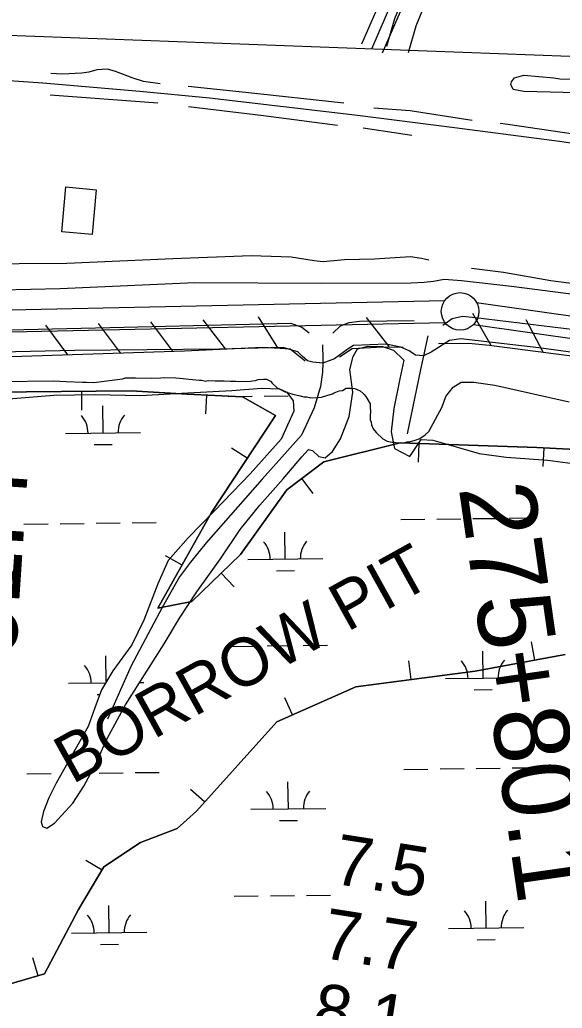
# Model space of a CAD drawing. Extents: x 3704301 to 3742427, y 506229 to 532009.
# Drawn here: x 3722223 to 3722946, y 521564 to 522880 of the extents above; entities that cross this region are included whole.
import ezdxf

# ---------------------------------------------------------------- set-up
doc = ezdxf.new("R2010")
doc.units = 0
for name, color, linetype in [('V-BLDG-OTLN', 7, 'Continuous'), ('V-BORW-IDEN', 7, 'Continuous'), ('V-BORW-LINE', 7, 'Continuous'), ('V-FLOD-BASE', 7, 'Continuous'), ('V-LEVE-TOET', 7, 'Continuous'), ('V-RAIL-TRAK', 7, 'Continuous'), ('V-RIVR-RANG', 7, 'Continuous'), ('V-ROAD-CNTR', 7, 'Continuous'), ('V-RRAP-FSHR', 7, 'Continuous'), ('V-SITE-VEGE', 7, 'Continuous'), ('V-SURV-IDEN', 7, 'Continuous'), ('V-SURV-LINE', 7, 'Continuous'), ('V-TOPO-SHOR', 7, 'Continuous'), ('V-WETL-SWMP', 7, 'Continuous')]:
    doc.layers.add(name, color=color, linetype=linetype)

msp = doc.modelspace()

# ---------------------------------------------------------------- linework, layer by layer
at = {"layer": 'V-BLDG-OTLN'}
msp.add_lwpolyline([(3722325, 522653.6), (3722319.5, 522593.8), (3722279.1, 522597.6), (3722284.6, 522657.4)], close=True, dxfattribs=at)
at = {"layer": 'V-BORW-LINE'}
for p, q in [((3722305.4, 522385.2), (3722305.6, 522360.2)), ((3722471.9, 522380.3), (3722470.6, 522355.3)), ((3722754.4, 522315.9), (3722753.6, 522290.9)), ((3722526.1, 522296), (3722505.3, 522309.7)), ((3722920.9, 522310), (3722919.5, 522285.1)), ((3722598.5, 522269), (3722613.6, 522249.1)), ((3722439.3, 522153.9), (3722417.5, 522166.2)), ((3722491.4, 522142.9), (3722508.7, 522124.9)), ((3722909.1, 522027.2), (3722904.7, 522051.8)), ((3722744.6, 522001.6), (3722741.3, 522026.4)), ((3722586.6, 521954.4), (3722576.4, 521977.2)), ((3722469.3, 521838.5), (3722450.8, 521855.2)), ((3722332.8, 521747.7), (3722311.3, 521760.5)), ((3722247.9, 521607.2), (3722240.9, 521631.1))]:
    msp.add_line(p, q, dxfattribs=at)
for points in [[(3722185.3, 522384.3), (3722371.6, 522385.8), (3722446, 522381.6), (3722520, 522377.8), (3722563.7, 522352.9), (3722478.4, 522223.7), (3722406.9, 522096.3), (3722452.5, 522105.3), (3722517.2, 522167.8), (3722578.8, 522254), (3722628.1, 522291.5), (3722729.6, 522316.7), (3722911.9, 522310.5), (3723006.3, 522305.4)], [(3723006.3, 522305.4), (3722911.9, 522310.5), (3722729.6, 522316.7), (3722628.1, 522291.5), (3722578.8, 522254), (3722517.2, 522167.8), (3722452.5, 522105.3), (3722406.9, 522096.3), (3722478.4, 522223.7), (3722563.7, 522352.9), (3722520, 522377.8), (3722446, 522381.6), (3722371.6, 522385.8), (3722185.3, 522384.3)], [(3722949.4, 522034.6), (3722829.7, 522012.8), (3722670.8, 521991.9), (3722565.7, 521945.1), (3722458.4, 521826.4), (3722432.9, 521803), (3722384, 521784.4), (3722335.4, 521752.1), (3722301.7, 521695.2), (3722256.1, 521609.6), (3722168, 521583.7)], [(3722168, 521583.7), (3722256.1, 521609.6), (3722301.7, 521695.2), (3722335.4, 521752.1), (3722384, 521784.4), (3722432.9, 521803), (3722458.4, 521826.4), (3722565.7, 521945.1), (3722670.8, 521991.9), (3722829.7, 522012.8), (3722949.4, 522034.6)]]:
    msp.add_lwpolyline(points, dxfattribs=at)
at = {"layer": 'V-FLOD-BASE'}
for points in [[(3722786.7, 522473.5), (3722799.1, 522482), (3722812.8, 522485.2), (3722830.1, 522483.6), (3722976.3, 522465.8), (3723145.3, 522442.8), (3723239, 522432.1), (3723316.1, 522422.9), (3723335.7, 522423.1), (3723381, 522423.1), (3723399, 522419.8), (3723557.3, 522391.9), (3723647.5, 522378.1), (3723716.2, 522362.9), (3723802.9, 522343.1), (3723869.8, 522330.2), (3723911, 522325.4)], [(3721569.8, 522446.5), (3721660.9, 522452.4), (3721693.6, 522455.2), (3721754.3, 522466.7), (3721862.8, 522466.8), (3722039.8, 522465.9), (3722110.8, 522466.9), (3722209.7, 522467), (3722343.2, 522470.4), (3722529.1, 522474.5), (3722584, 522475.8), (3722598.9, 522470.6), (3722608.6, 522463)], [(3722640.2, 522462.8), (3722650.2, 522472.4), (3722662, 522476.8), (3722675.7, 522478.7), (3722748.5, 522479.6)]]:
    msp.add_lwpolyline(points, dxfattribs=at)
at = {"layer": 'V-LEVE-TOET'}
for points in [[(3721395.7, 522496.9), (3721436.8, 522494.4), (3721545.9, 522496.4), (3721690.6, 522509.5), (3721816.3, 522517.6), (3721984.4, 522515.5), (3722118.5, 522518.4), (3722277, 522522.1), (3722456.3, 522530.3), (3722624.4, 522529.4), (3722744.3, 522529.7), (3722761.5, 522530.5), (3722774, 522531.9), (3722788.5, 522534.4), (3722811.2, 522532.9), (3722878, 522525.3), (3723063.7, 522501.4)], [(3723067.1, 522422.4), (3722914.2, 522443.1), (3722810.3, 522455), (3722795.5, 522453), (3722771.2, 522437.2), (3722760.8, 522432.4), (3722750, 522433.4), (3722741.6, 522439.3), (3722730.8, 522443.9), (3722711.1, 522447.8), (3722667.6, 522446.1), (3722660.5, 522441.9), (3722642.2, 522428.5), (3722626.6, 522422.9), (3722613.5, 522424), (3722606.3, 522425.7), (3722599.1, 522432.1), (3722593.7, 522438), (3722587.1, 522439.7), (3722573.9, 522443.7), (3722489.3, 522441.5), (3722296.8, 522439.7), (3722059.6, 522434.4)]]:
    msp.add_lwpolyline(points, dxfattribs=at)
at = {"layer": 'V-RAIL-TRAK'}
msp.add_lwpolyline([(3720829.8, 522830.4), (3720904, 522830.9), (3721006.1, 522834.2), (3721124.6, 522836.4), (3721225.1, 522837.7), (3721360.9, 522837.8), (3721469.1, 522835.5), (3721557.1, 522834.2), (3721677.2, 522830.6), (3721788.8, 522826.1), (3721926.8, 522818.2), (3722086.7, 522807.6), (3722254.1, 522796), (3722383, 522785), (3722475.8, 522776), (3722672.8, 522752.9), (3722802.2, 522736.4), (3722941.8, 522718.2), (3723101.1, 522694.6)], dxfattribs=at)
at = {"layer": 'V-ROAD-CNTR'}
for points in [[(3723971.5, 525519.3), (3723962, 525471.2), (3723822.4, 525182.7), (3723686.5, 524888.3), (3723521.7, 524521.3), (3723386.2, 524227.5), (3723261.6, 523964), (3723113.4, 523639.2), (3723005.4, 523415.6), (3722910.9, 523298.4), (3722780.6, 523024.3), (3722722.1, 522881.3), (3722711.5, 522844.2)], [(3724001, 525513.5), (3723990.7, 525461.6), (3723849.5, 525169.9), (3723713.8, 524875.9), (3723549, 524508.9), (3723413.4, 524214.8), (3723288.8, 523951.4), (3723140.5, 523626.5), (3723030.9, 523399.4), (3722936.4, 523282.3), (3722808, 523012.2), (3722750.5, 522871.5), (3722740.3, 522836)], [(3722933.8, 525241.6), (3723020, 525199.7), (3723032, 525187.6), (3723048, 525168.2), (3723112.4, 525113.9), (3723190.8, 525071.3), (3723236.6, 525050.9), (3723295.6, 525021.1), (3723573.6, 524896.1), (3723588.5, 524887.2), (3723600.4, 524868.4), (3723604.3, 524852.3), (3723604.7, 524830.3), (3723604.4, 524815.7), (3723285.8, 524118.5), (3723162.2, 523854.5), (3722924.8, 523350.3), (3722886.7, 523228.7), (3722767, 522992.3), (3722734, 522900.8), (3722705.7, 522835.4)], [(3722691.9, 522841.4), (3722720.1, 522906.3), (3722753.2, 522998.3), (3722872.8, 523234.4), (3722910.8, 523355.8), (3723148.6, 523860.9), (3723272.2, 524124.8), (3723589.5, 524819.1), (3723589.7, 524830.3), (3723589.3, 524850.3), (3723586.4, 524862.5), (3723577.8, 524876.1), (3723566.6, 524882.8), (3723289.1, 525007.5), (3723230.2, 525037.3), (3723184.2, 525057.8), (3723103.9, 525101.5), (3723037.3, 525157.6), (3723020.9, 525177.5), (3723011.1, 525187.4), (3722922.2, 525230.6)], [(3722943.9, 525203.3), (3723002.3, 525175), (3723009.8, 525167.5), (3723026.6, 525147), (3723095.4, 525089), (3723177.5, 525044.3), (3723223.8, 525023.7), (3723282.6, 524994), (3723559.7, 524869.5), (3723567, 524865.1), (3723572.4, 524856.6), (3723574.3, 524848.4), (3723574.7, 524830.3), (3723574.6, 524822.5), (3723258.5, 524131.1), (3723135, 523867.3), (3722896.8, 523361.2), (3722858.9, 523240), (3722739.4, 523004.2), (3722706.1, 522911.9), (3722678.2, 522847.3)], [(3721263.1, 522895.4), (3721578.1, 522883), (3722955.6, 522831.5)], [(3722766.4, 522459.3), (3722760.8, 522432.4), (3722757, 522414.4), (3722751.4, 522388.3), (3722739.1, 522328.4)], [(3722626.2, 522446.9), (3722626.8, 522427.8), (3722626.6, 522422.9), (3722626.4, 522410.7), (3722623.7, 522391.7), (3722615.1, 522363.2), (3722598.4, 522326.9), (3722546, 522268.3), (3722471.3, 522183.4), (3722450.4, 522157.8), (3722435.8, 522138.1), (3722412.7, 522097.6), (3722371.7, 522019.6), (3722340, 521948.8)]]:
    msp.add_lwpolyline(points, dxfattribs=at)
at = {"layer": 'V-RRAP-FSHR'}
for p, q in [((3722850.7, 522446.4), (3722826.6, 522488.9)), ((3722287.3, 522434), (3722258, 522473.1)), ((3722357.3, 522436.4), (3722328, 522475.4)), ((3722427.3, 522438.7), (3722397.9, 522477.8)), ((3722497.2, 522441.7), (3722467.4, 522480.4)), ((3722567.1, 522442.9), (3722541.1, 522484.2)), ((3722715.3, 522445.1), (3722685.1, 522483.5)), ((3722920.1, 522437.3), (3722897.5, 522480.6))]:
    msp.add_line(p, q, dxfattribs=at)
for points in [[(3721566.8, 522456.8), (3721570.7, 522440.6), (3721566.6, 522409.3), (3721637.8, 522417.1), (3721696.6, 522423.2), (3721735.3, 522427.1), (3721893.9, 522428.3), (3722044.2, 522427.6), (3722212.3, 522431.5), (3722442.7, 522439.3), (3722546.6, 522443.9), (3722570.1, 522442.8), (3722583.4, 522441.6), (3722603.1, 522425.7)], [(3722780.8, 522448.8), (3722821, 522449.3), (3722848.4, 522446.6), (3722961.3, 522432), (3723126.9, 522406.9), (3723211.4, 522395.2), (3723272.4, 522393), (3723337.3, 522389.9), (3723376.8, 522388), (3723422.3, 522384.2), (3723480.1, 522370.9), (3723561, 522355.4), (3723653.1, 522339.9), (3723732.9, 522329), (3723819.6, 522316.1), (3723872.8, 522304.9), (3723889.6, 522299.1)], [(3722648.8, 522431.1), (3722665.9, 522442.3), (3722706.1, 522444.6), (3722733.9, 522444)]]:
    msp.add_lwpolyline(points, dxfattribs=at)
at = {"layer": 'V-SITE-VEGE'}
for points in [[(3722198.5, 522398.3), (3722268.1, 522399.2)], [(3722268.1, 522399.2), (3722284.9, 522398.3), (3722306.7, 522397.4), (3722312.1, 522397.5), (3722321.9, 522397.1), (3722335.5, 522398.9), (3722359.9, 522401.9), (3722364.2, 522403), (3722377.3, 522403.2), (3722398.5, 522402.9), (3722411, 522403.1), (3722416.4, 522403.7), (3722431.1, 522403.3), (3722440.9, 522402.4), (3722448.5, 522401.4), (3722462.6, 522399.9), (3722465.3, 522399.9), (3722470.8, 522398.9), (3722474, 522399.5), (3722483.3, 522399.1), (3722495.3, 522399.2), (3722504, 522398.8), (3722511.6, 522398.9), (3722514.8, 522398.4), (3722530.6, 522398.6), (3722533.3, 522399.1), (3722537.1, 522399.7), (3722540.9, 522400.9), (3722547.9, 522401.5), (3722551.8, 522401.5), (3722557.2, 522398.9), (3722559.4, 522396.2), (3722566, 522389.8), (3722572, 522386.6), (3722575.3, 522385), (3722586.8, 522381.3), (3722596.6, 522379.3), (3722601.5, 522377.7), (3722605.3, 522377.7), (3722610.8, 522376.7), (3722620.5, 522376.8), (3722624.9, 522377.4), (3722631.9, 522379.7), (3722639.5, 522382), (3722641.7, 522383.1), (3722648.7, 522385.9), (3722653, 522386.5), (3722657.9, 522389.2), (3722663.9, 522389.3), (3722668.8, 522388.8), (3722672.6, 522387.8), (3722676.4, 522385.7), (3722680.3, 522382.5), (3722681.9, 522380.8), (3722684.1, 522378.2), (3722685.2, 522376)], [(3722685.2, 522376), (3722686.9, 522373.8), (3722689.7, 522368.4), (3722689.7, 522364.6), (3722690.3, 522358.1), (3722689.9, 522353.2), (3722689.9, 522347.2), (3722691.1, 522344), (3722691.6, 522340.7), (3722693.9, 522335.3), (3722697.7, 522330.5), (3722706.5, 522321.9), (3722712.6, 522318.7), (3722719.1, 522317.7), (3722721.8, 522317.7), (3722725.6, 522316.7), (3722734.9, 522316.8), (3722739.2, 522317.9), (3722743.5, 522318.5), (3722748.4, 522319.7), (3722754.9, 522321.9), (3722761.4, 522325.8), (3722763.5, 522327.5), (3722767.8, 522331.9), (3722785.8, 522364.7), (3722790.4, 522378.4), (3722800.3, 522390.9), (3722810.9, 522397.6), (3722828, 522397.2), (3722855.9, 522393.4), (3722954.9, 522371)]]:
    msp.add_lwpolyline(points, dxfattribs=at)
at = {"layer": 'V-SURV-LINE'}
for points in [[(3722210.7, 522493.9), (3722789.2, 522506.1)], [(3722831.4, 522503.6), (3724000.3, 522337.4)], [(3722789.8, 522476.2), (3722211.3, 522463.9)], [(3723996.1, 522307.7), (3722827.2, 522473.9)]]:
    msp.add_lwpolyline(points, dxfattribs=at)
msp.add_circle((3722809.5, 522491.6), 25, dxfattribs=at)
at = {"layer": 'V-TOPO-SHOR'}
for p, q in [((3722406.9, 522768.8), (3722263.7, 522779.4)), ((3722745.1, 522725.7), (3722680.5, 522735.5))]:
    msp.add_line(p, q, dxfattribs=at)
for points in [[(3722410.1, 522794.8), (3722388.2, 522797.5), (3722372.8, 522802.6), (3722361.5, 522807.2), (3722350.8, 522811.2), (3722340.1, 522814.1), (3722325.9, 522813.3), (3722315.3, 522810.2), (3722305.9, 522808.9), (3722279.9, 522807.4), (3722264.5, 522808.4)], [(3722942.2, 522801.4), (3723085.9, 522797.3), (3723126.2, 522795.4), (3723133.9, 522794.4), (3723137.5, 522791.4), (3723139.9, 522786.2), (3723136.4, 522779), (3723127, 522777.1), (3723017, 522781.1), (3722894.5, 522784.3), (3722880.3, 522787.1), (3722877.3, 522793.5), (3722877.8, 522797.1), (3722881.9, 522802.5), (3722894.3, 522806.2), (3722934.5, 522802.5), (3722942.2, 522801.4)], [(3722654.6, 522768.9), (3722523.8, 522783.2), (3722447.4, 522791.2)], [(3722646.1, 522739.2), (3722547.8, 522752.2), (3722447.8, 522764)], [(3722825.8, 522745.6), (3722742.9, 522758.8), (3722694.9, 522762.3)], [(3723264.2, 522680.7), (3723204.9, 522691.8), (3723143.9, 522701.1), (3723045, 522715.2), (3722873.2, 522740.3), (3722863.1, 522741.9)], [(3722767.8, 522559.8), (3722758.3, 522562), (3722743.5, 522564.2), (3722695.7, 522561.3), (3722655.5, 522560.2), (3722627.1, 522557.5), (3722615.3, 522559.1), (3722584.5, 522564), (3722531.2, 522565.7), (3722427.2, 522561.5), (3722286, 522555.6), (3722158.8, 522554.6), (3721981.5, 522551.2), (3721821.9, 522549.8), (3721727.9, 522542.7), (3721572.6, 522524.2), (3721534.8, 522522), (3721481.6, 522521.3), (3721448, 522516.8), (3721439.7, 522517.9), (3721426.6, 522520.7), (3721417.8, 522521.7)], [(3723923.6, 522384.9), (3723817.5, 522409), (3723662.8, 522437.3), (3723545.5, 522457.1), (3723427.5, 522478.7), (3723376.6, 522486.4), (3723286.6, 522492.3), (3723227.5, 522494.6), (3723164.1, 522503.8), (3723061.6, 522516.7), (3722981.7, 522525.8), (3722930.2, 522532.2), (3722867.4, 522543.3), (3722824.7, 522548.7)]]:
    msp.add_lwpolyline(points, dxfattribs=at)
at = {"layer": 'V-WETL-SWMP'}
for p, q in [((3722500.7, 522378.3), (3722532.7, 522378.6)), ((3722548.7, 522378.8), (3722580.7, 522379.2)), ((3722334.3, 522329.8), (3722333.8, 522365.8)), ((3722284.3, 522329.2), (3722384.2, 522330.4)), ((3722322.4, 522314.2), (3722346.4, 522314.5)), ((3722228.9, 522208.4), (3722260.9, 522208.8)), ((3722276.9, 522209), (3722308.9, 522209.4)), ((3722324.9, 522209.6), (3722356.9, 522210)), ((3722372.9, 522210.2), (3722404.9, 522210.6)), ((3722730.8, 522214.6), (3722762.8, 522214.9)), ((3722778.7, 522215.1), (3722810.7, 522215.5)), ((3722826.7, 522215.7), (3722858.7, 522216.1)), ((3722874.7, 522216.3), (3722906.7, 522216.7)), ((3722576.8, 522161.9), (3722576.4, 522197.9)), ((3722526.8, 522161.3), (3722626.8, 522162.5)), ((3722565, 522146.3), (3722589, 522146.6)), ((3722504.8, 522045.6), (3722536.8, 522046)), ((3722552.8, 522046.2), (3722584.8, 522046.6)), ((3722600.8, 522046.8), (3722632.8, 522047.2)), ((3722840.2, 522003.3), (3722839.7, 522039.3)), ((3722338.3, 521997.8), (3722337.9, 522033.1)), ((3722790.2, 522002.7), (3722890.2, 522003.9)), ((3722288.3, 521996.5), (3722337.9, 521997.1)), ((3722382.9, 521997.7), (3722388.3, 521997.7)), ((3722828.4, 521987.7), (3722852.4, 521988)), ((3722326.5, 521981.6), (3722330, 521981.6)), ((3722734.8, 521881.9), (3722766.8, 521882.3)), ((3722782.8, 521882.5), (3722814.8, 521882.9)), ((3722830.8, 521883.1), (3722862.8, 521883.5)), ((3722878.8, 521883.7), (3722910.8, 521884.1)), ((3722232.9, 521875.8), (3722264.9, 521876.2)), ((3722328.9, 521876.9), (3722360.9, 521877.3)), ((3722376.9, 521877.5), (3722408.9, 521877.9)), ((3722580.9, 521829.3), (3722580.4, 521865.3)), ((3722530.9, 521828.7), (3722630.9, 521829.9)), ((3722569, 521813.7), (3722593, 521814)), ((3722508.9, 521713), (3722540.9, 521713.3)), ((3722556.9, 521713.5), (3722588.9, 521713.9)), ((3722604.9, 521714.1), (3722636.9, 521714.5)), ((3722342.4, 521664.5), (3722341.9, 521700.5)), ((3722844.3, 521670.6), (3722843.8, 521706.6)), ((3722794.3, 521670), (3722894.2, 521671.2)), ((3722292.4, 521663.9), (3722392.4, 521665.1)), ((3722330.6, 521648.9), (3722354.6, 521649.2)), ((3722832.4, 521655), (3722856.4, 521655.3))]:
    msp.add_line(p, q, dxfattribs=at)
for points in [[(3722197.8, 522374.3), (3722268.8, 522379.9), (3722323.8, 522381.1), (3722383.7, 522379.5), (3722447, 522383.3), (3722505.5, 522386.4), (3722545.2, 522389.2), (3722568.9, 522388.3), (3722579, 522384.3), (3722587.4, 522372.6), (3722588.2, 522359), (3722571.5, 522321.5), (3722530, 522275.4), (3722482.7, 522226.2), (3722447.6, 522190.3), (3722420.7, 522159.8), (3722406.9, 522128.8), (3722388.6, 522080.6), (3722372.4, 522047.9), (3722347.4, 522013.2), (3722332.3, 521987.6), (3722323.1, 521963.8), (3722314.5, 521938.8), (3722291.4, 521898.3), (3722271.7, 521863.7), (3722261.9, 521844), (3722255, 521825.6), (3722251.6, 521811.9), (3722253.4, 521806), (3722259.4, 521803.7), (3722269.4, 521810.4), (3722293.9, 521836.7), (3722308.4, 521859.4), (3722323.5, 521887.4), (3722339.6, 521923.1), (3722363.9, 521967.8), (3722392.4, 522012.6), (3722415.6, 522049), (3722435.9, 522083), (3722459.1, 522118.2), (3722490.6, 522162.4), (3722516.7, 522201.2), (3722543, 522233.5), (3722573.9, 522268.8), (3722599, 522298.1), (3722607.7, 522307.7), (3722613.1, 522306.6), (3722621.5, 522298.4), (3722629.8, 522296.7), (3722639.7, 522305.2), (3722650.2, 522321.9), (3722661.7, 522351.6), (3722666.6, 522384.2), (3722662.7, 522414.4), (3722667.2, 522431.6), (3722673, 522441.7), (3722686.5, 522445.4), (3722706.1, 522445.1), (3722720.9, 522440), (3722734.7, 522426.9), (3722729.1, 522401.9), (3722721.3, 522362.2), (3722717.6, 522331.3), (3722722, 522308.9), (3722742.8, 522298.5), (3722757.9, 522321.2), (3722773.3, 522320.2), (3722807.2, 522310.5), (3722835.1, 522302.6), (3722870.7, 522297.7)], [(3722870.7, 522297.7), (3722926.4, 522293.7), (3722966.1, 522288.3)]]:
    msp.add_lwpolyline(points, dxfattribs=at)
for centre, start, end in [((3722389.5, 522330.9), 139.9282, 181.4719), ((3722279, 522329.6), 359.9282, 41.4719), ((3722521.5, 522161.7), 359.9282, 41.4719), ((3722632, 522163.1), 139.9282, 181.4719), ((3722784.9, 522003.1), 359.9282, 41.4719), ((3722895.4, 522004.4), 139.9282, 181.4719), ((3722283.1, 521996.9), 359.9282, 41.4719), ((3722525.6, 521829.1), 359.9282, 41.4719), ((3722636.1, 521830.4), 139.9282, 181.4719), ((3722287.1, 521664.3), 359.9282, 41.4719), ((3722397.6, 521665.6), 139.9282, 181.4719), ((3722789, 521670.4), 359.9282, 41.4719), ((3722899.5, 521671.8), 139.9282, 181.4719)]:
    msp.add_arc(centre, 35.2, start, end, dxfattribs=at)

# ---------------------------------------------------------------- texts
at = {"layer": 'V-BORW-IDEN'}
msp.add_text('BORROW PIT', height=64, rotation=29, dxfattribs=at).set_placement((3722293.2, 521861.4))
at = {"layer": 'V-RIVR-RANG'}
for s, p in [('7.5', (3722638.6, 521730.1)), ('7.7', (3722623.4, 521631.3)), ('8.1', (3722610.4, 521532.1))]:
    msp.add_text(s, height=67, rotation=351.0783, dxfattribs=at).set_placement(p)
at = {"layer": 'V-SURV-IDEN'}
for s, rotation, p in [('269+61.4', 86.2201, (3722197.4, 521724.5)), ('275+80.1', 278.1719, (3722807.7, 522256.8))]:
    msp.add_text(s, height=100, rotation=rotation, dxfattribs=at).set_placement(p)

doc.saveas('drawing.dxf')
